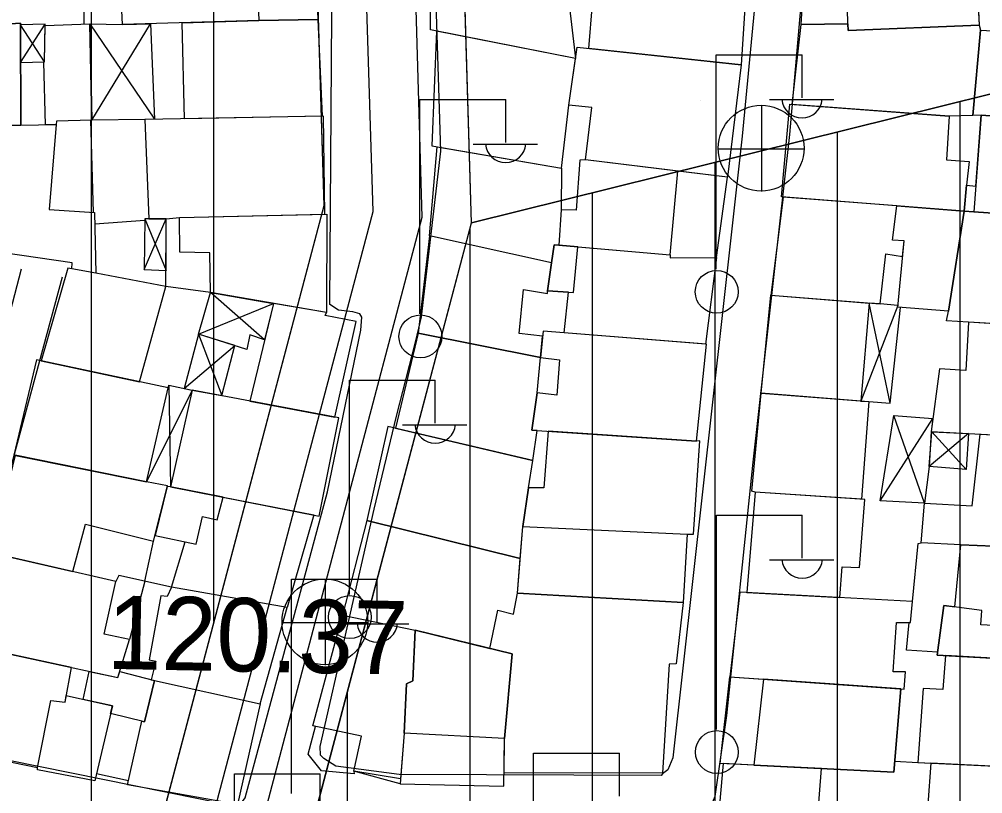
# Model space of a CAD drawing. Extents: x 417997 to 421451, y 4451742 to 4455216.
# Drawn here: x 419545 to 419623.6, y 4452659.5 to 4452722.7 of the extents above; entities that cross this region are included whole.
import ezdxf

# ---------------------------------------------------------------- set-up
doc = ezdxf.new("R2010")
doc.units = 0
for name, color, linetype in [('ADA', 7, 'Continuous'), ('ADAKENARI', 7, 'Continuous'), ('B_Mesken', 7, 'Continuous'), ('B_Sundurma', 7, 'Continuous'), ('B_Teras', 7, 'Continuous'), ('Default', 7, 'Continuous'), ('KALDIRIM', 7, 'Continuous'), ('PL_KON_MEV_350', 7, 'Continuous'), ('PL_SAY_DINI_TESIS', 7, 'Continuous'), ('S_Elektrik_Diregi', 7, 'Continuous'), ('S_Rogar_Kapagi', 7, 'Continuous'), ('Sinir_Duvar_tek_tarafa_ait', 7, 'Continuous'), ('TR_DINITESIS', 7, 'Continuous'), ('TR_ORTAYOGUNKONUT', 7, 'Continuous'), ('Y_Yol_Kotu', 7, 'Continuous'), ('Yol_Sose', 7, 'Continuous')]:
    doc.layers.add(name, color=color, linetype=linetype)

# ---------------------------------------------------------------- blocks, each defined once
blk = doc.blocks.new('POINT_DISPLAY')
at = {"layer": 'Default'}
blk.add_line((0, 0), (0, 0), dxfattribs=at)

msp = doc.modelspace()

# ---------------------------------------------------------------- linework, layer by layer
at = {"layer": 'ADA'}
msp.add_line((419635.792, 4452719.454), (419581.871, 4452706.077), dxfattribs=at)
msp.add_line((419635.792, 4452719.454), (419581.871, 4452706.077), dxfattribs=at)
at = {"layer": 'ADAKENARI'}
for p, q in [((419567.021, 4452800.801), (419569.824, 4452707.459)), ((419567.021, 4452800.801), (419569.824, 4452707.459)), ((419581.871, 4452706.077), (419580.562, 4452749.662)), ((419581.871, 4452706.077), (419580.562, 4452749.662)), ((419569.824, 4452707.459), (419548.426, 4452626.515)), ((419569.824, 4452707.459), (419548.426, 4452626.515)), ((419561.752, 4452629.972), (419581.871, 4452706.077)), ((419561.752, 4452629.972), (419581.871, 4452706.077))]:
    msp.add_line(p, q, dxfattribs=at)
at = {"layer": 'B_Mesken'}
for points in [[(419609.245, 4452729.908), (419612.329, 4452730.044), (419612.318, 4452730.366), (419620.149, 4452730.925), (419622.85, 4452731.118), (419623.02, 4452727.867), (419623.316, 4452722.222), (419612.605, 4452721.772), (419612.587, 4452722.311), (419608.767, 4452722.272)], [(419568.992, 4452730.551), (419569.241, 4452730.55), (419569.212, 4452728.554), (419569.984, 4452728.552), (419570.107, 4452724.649), (419569.245, 4452724.652), (419569.329, 4452722.678), (419564.519, 4452722.594), (419553.391, 4452722.262), (419553.009, 4452730.271), (419555.753, 4452730.383), (419564.182, 4452730.49)], [(419589.194, 4452729.49), (419590.363, 4452719.502), (419578.527, 4452721.832), (419578.491, 4452730.721), (419581.961, 4452730.427)], [(419604.378, 4452726.604), (419603.885, 4452718.965), (419591.454, 4452720.299), (419591.756, 4452723.944), (419592.114, 4452728.267), (419600.914, 4452727.046)], [(419531.673, 4452713.903), (419531.813, 4452721.92), (419532.291, 4452721.953), (419543.847, 4452722.306), (419545.056, 4452722.367), (419545.097, 4452714.059), (419540.325, 4452714.004)], [(419547.084, 4452722.186), (419550.732, 4452722.315), (419550.889, 4452714.463), (419547.996, 4452714.38), (419547.984, 4452714.096), (419547.103, 4452714.085), (419546.955, 4452719.203), (419547.03, 4452719.205)], [(419569.329, 4452722.678), (419569.682, 4452714.769), (419558.448, 4452714.575), (419558.251, 4452722.407), (419564.519, 4452722.594)], [(419608.038, 4452715.747), (419608.767, 4452722.272), (419612.587, 4452722.311), (419612.605, 4452721.772), (419623.316, 4452722.222), (419623.419, 4452721.816), (419622.786, 4452714.849), (419620.854, 4452714.77)], [(419579.028, 4452721.734), (419578.642, 4452712.355), (419589.218, 4452710.549), (419589.823, 4452715.69), (419590.363, 4452719.502)], [(419623.463, 4452714.854), (419622.786, 4452714.849), (419623.419, 4452721.816), (419636.423, 4452721.095), (419635.652, 4452714.078), (419634.288, 4452714.099), (419632.862, 4452714.216)], [(419590.491, 4452720.402), (419603.885, 4452718.965), (419602.775, 4452709.805), (419591.165, 4452711.211), (419591.683, 4452715.495), (419589.823, 4452715.69)], [(419622.078, 4452707.029), (419607.178, 4452708.183), (419607.862, 4452715.76), (419620.854, 4452714.77), (419620.638, 4452711.208), (419622.5, 4452711.09), (419622.266, 4452709.155)], [(419569.9, 4452706.778), (419569.791, 4452714.771), (419555.217, 4452714.519), (419555.53, 4452706.412), (419556.954, 4452706.412), (419558.042, 4452706.522)], [(419632.246, 4452706.321), (419622.87, 4452706.959), (419622.078, 4452707.029), (419622.266, 4452709.155), (419623.029, 4452709.073), (419623.463, 4452714.854), (419632.862, 4452714.216), (419634.288, 4452714.099), (419633.786, 4452706.181)], [(419531.58, 4452706.613), (419531.673, 4452713.903), (419540.325, 4452714.004), (419545.097, 4452714.059), (419547.984, 4452714.096), (419547.415, 4452707.171), (419551.096, 4452706.911), (419551.216, 4452701.959), (419549.263, 4452702.306), (419549.287, 4452702.805), (419532.245, 4452705.283), (419532.503, 4452706.447)], [(419578.441, 4452705.019), (419579.077, 4452712.281), (419589.218, 4452710.549), (419589.191, 4452707.134), (419588.989, 4452704.245), (419588.611, 4452704.284), (419588.387, 4452702.801)], [(419601.858, 4452703.231), (419602.775, 4452709.805), (419598.723, 4452710.296), (419591.165, 4452711.211), (419590.704, 4452711.199), (419590.408, 4452707.095), (419589.191, 4452707.134), (419588.989, 4452704.245), (419598.084, 4452703.462), (419598.076, 4452703.218)], [(419607.314, 4452708.173), (419606.309, 4452700.155), (419615.224, 4452699.448), (419615.692, 4452703.536), (419617.052, 4452703.336), (419617.174, 4452704.614), (419616.218, 4452704.662), (419616.571, 4452707.456)], [(419620.794, 4452698.855), (419616.655, 4452699.185), (419617.174, 4452704.614), (419616.218, 4452704.662), (419616.571, 4452707.456), (419622.078, 4452707.029)], [(419560.56, 4452700.379), (419556.936, 4452700.865), (419556.954, 4452706.412), (419558.042, 4452706.522), (419570.078, 4452706.782), (419570.051, 4452698.744)], [(419633.708, 4452706.188), (419632.639, 4452697.298), (419622.423, 4452697.964), (419620.644, 4452698.076), (419620.794, 4452698.855), (419622.078, 4452707.029), (419622.87, 4452706.959), (419632.246, 4452706.321)], [(419578.441, 4452705.019), (419577.506, 4452697.052), (419587.5, 4452695.084), (419587.671, 4452696.822), (419585.763, 4452697.032), (419586.116, 4452700.641), (419588.069, 4452700.317), (419588.065, 4452700.533), (419588.387, 4452702.801)], [(419601.858, 4452703.231), (419600.976, 4452696.161), (419589.421, 4452697.098), (419589.799, 4452700.41), (419588.065, 4452700.533), (419588.387, 4452702.801), (419588.611, 4452704.284), (419588.989, 4452704.245), (419590.551, 4452704.11), (419598.084, 4452703.462), (419598.076, 4452703.218), (419601.858, 4452703.231)], [(419549.263, 4452702.306), (419548.923, 4452702.375), (419546.75, 4452694.818), (419554.781, 4452693.101), (419556.936, 4452700.865), (419551.216, 4452701.959)], [(419605.517, 4452692.159), (419606.309, 4452700.155), (419614.333, 4452699.519), (419613.653, 4452691.524)], [(419565.714, 4452699.491), (419563.775, 4452691.526), (419570.72, 4452690.201), (419572.472, 4452698.024), (419569.937, 4452698.517), (419570.051, 4452698.744)], [(419619.378, 4452689.027), (419631.62, 4452688.38), (419632.647, 4452697.368), (419622.423, 4452697.964), (419622.229, 4452694.024), (419620.075, 4452694.143)], [(419586.8, 4452689.146), (419600.233, 4452688.245), (419601.053, 4452696.155), (419587.712, 4452697.237), (419587.5, 4452695.084), (419589.066, 4452694.898), (419588.829, 4452691.996), (419587.241, 4452692.182)], [(419577.506, 4452697.052), (419575.675, 4452689.296), (419586.868, 4452686.661), (419587.236, 4452689.116), (419586.8, 4452689.146), (419587.241, 4452692.182), (419587.5, 4452695.084)], [(419544.513, 4452687.116), (419555.359, 4452684.933), (419557.107, 4452692.603), (419546.374, 4452694.899)], [(419557.307, 4452684.507), (419569.449, 4452682.135), (419571.043, 4452690.14), (419559.082, 4452692.421)], [(419605.012, 4452684.091), (419604.762, 4452684.16), (419605.517, 4452692.159), (419614.299, 4452691.474), (419613.713, 4452683.514)], [(419575.045, 4452689.444), (419573.316, 4452681.77), (419585.856, 4452678.66), (419586.072, 4452681.292), (419586.524, 4452684.425), (419586.868, 4452686.661)], [(419588.137, 4452689.056), (419587.77, 4452684.439), (419586.524, 4452684.425), (419586.072, 4452681.292), (419599.472, 4452680.667), (419599.985, 4452680.65), (419600.504, 4452688.263), (419600.233, 4452688.245)], [(419631.62, 4452688.38), (419632.141, 4452688.378), (419631.318, 4452679.389), (419631.145, 4452679.4), (419621.804, 4452679.79), (419618.562, 4452679.935), (419618.845, 4452683.173), (419622.722, 4452682.958), (419623.38, 4452688.815)], [(419549.326, 4452677.608), (419550.359, 4452681.476), (419555.929, 4452680.079), (419557.054, 4452684.604), (419555.359, 4452684.933), (419544.617, 4452687.095), (419542.678, 4452679.127)], [(419556.047, 4452680.556), (419559.412, 4452679.842), (419559.92, 4452682.09), (419561.124, 4452681.814), (419561.591, 4452683.67), (419557.307, 4452684.507), (419557.041, 4452684.552)], [(419611.924, 4452675.479), (419612.115, 4452677.979), (419613.548, 4452677.929), (419613.976, 4452683.496), (419605.012, 4452684.091), (419604.335, 4452675.88)], [(419568.992, 4452682.224), (419566.827, 4452674.658), (419557.386, 4452676.323), (419558.504, 4452680.035), (419559.412, 4452679.842), (419559.92, 4452682.09), (419561.124, 4452681.814), (419561.591, 4452683.67)], [(419583.357, 4452671.332), (419584.025, 4452674.444), (419585.312, 4452674.132), (419585.624, 4452675.841), (419585.856, 4452678.66), (419573.316, 4452681.77), (419571.33, 4452674.054), (419577.267, 4452672.816)], [(419586.072, 4452681.292), (419599.472, 4452680.667), (419599.154, 4452675.076), (419585.624, 4452675.841)], [(419540.42, 4452671.676), (419553.01, 4452668.945), (419553.949, 4452672.044), (419551.889, 4452672.481), (419552.855, 4452676.802), (419542.417, 4452679.187)], [(419621.311, 4452674.718), (419621.804, 4452679.79), (419631.145, 4452679.4), (419630.345, 4452670.524), (419626.347, 4452670.692), (419626.327, 4452670.419), (419619.866, 4452670.778), (419620.424, 4452674.831)], [(419564.625, 4452666.791), (419566.827, 4452674.658), (419557.386, 4452676.323), (419557.043, 4452675.554), (419556.522, 4452675.623), (419555.553, 4452670.395), (419556.096, 4452670.28), (419555.716, 4452668.771), (419555.995, 4452668.696)], [(419602.952, 4452669), (419617.174, 4452668.006), (419617.292, 4452669.411), (419616.294, 4452669.414), (419616.557, 4452673.447), (419617.691, 4452673.443), (419617.856, 4452675.165), (419603.769, 4452675.91)], [(419599.154, 4452675.076), (419598.585, 4452670.061), (419598.016, 4452670.052), (419597.455, 4452661.14), (419584.531, 4452661.178), (419584.569, 4452663.961), (419585.2, 4452670.883), (419583.357, 4452671.332), (419584.025, 4452674.444), (419585.312, 4452674.132), (419585.624, 4452675.841)], [(419568.553, 4452662.688), (419569.151, 4452664.955), (419568.928, 4452665.002), (419571.33, 4452674.054), (419577.267, 4452672.816), (419577.079, 4452668.689), (419576.557, 4452668.436), (419576.372, 4452664.416), (419576.048, 4452660.267), (419572.265, 4452661.3), (419572.285, 4452661.083), (419569.618, 4452661.332)], [(419584.516, 4452660.074), (419584.569, 4452663.961), (419585.2, 4452670.883), (419577.267, 4452672.816), (419577.079, 4452668.689), (419576.557, 4452668.436), (419576.372, 4452664.416), (419576.048, 4452660.267)], [(419540.42, 4452671.676), (419538.216, 4452663.303), (419546.462, 4452661.603), (419547.545, 4452667.08), (419548.701, 4452666.941), (419549.224, 4452669.767)], [(419620.554, 4452670.74), (419620.329, 4452667.987), (419618.736, 4452668.066), (419618.295, 4452662.02), (419629.694, 4452661.459), (419630.345, 4452670.524), (419626.347, 4452670.692), (419626.327, 4452670.419)], [(419550.179, 4452667.169), (419550.668, 4452669.453), (419553.01, 4452668.945), (419553.164, 4452669.452), (419555.995, 4452668.696), (419555.19, 4452665.324), (419552.415, 4452666.023), (419552.559, 4452666.645)], [(419604.908, 4452661.808), (419602.163, 4452661.93), (419602.952, 4452669), (419605.702, 4452668.808), (419616.924, 4452668.024), (419616.34, 4452661.23)], [(419555.995, 4452668.696), (419564.625, 4452666.791), (419562.784, 4452658.575), (419553.79, 4452660.187), (419554.971, 4452665.379), (419555.19, 4452665.324)], [(419548.799, 4452667.472), (419552.559, 4452666.645), (419551.134, 4452660.512), (419546.461, 4452661.421), (419546.462, 4452661.603), (419547.545, 4452667.08), (419548.701, 4452666.941)], [(419602.412, 4452661.919), (419602.042, 4452657.633), (419603.939, 4452657.502), (419603.832, 4452655.931), (419607.699, 4452655.696), (419607.64, 4452654.962), (419609.914, 4452654.889), (419610.443, 4452661.528), (419604.908, 4452661.808)], [(419616.34, 4452661.23), (419616.417, 4452662.121), (419618.295, 4452662.02), (419619.371, 4452661.967), (419618.615, 4452651.823), (419615.225, 4452652.072), (419615.401, 4452654.959), (419611.677, 4452654.832), (419609.914, 4452654.889), (419610.443, 4452661.528)], [(419628.065, 4452651.127), (419628.117, 4452652.724), (419628.521, 4452652.657), (419629.295, 4452661.479), (419619.371, 4452661.967), (419618.615, 4452651.823)]]:
    msp.add_lwpolyline(points, close=True, dxfattribs=at)
at = {"layer": 'B_Sundurma'}
for p, q in [((419545.072, 4452719.165), (419547.086, 4452722.299)), ((419550.732, 4452722.315), (419556.001, 4452714.532)), ((419550.889, 4452714.463), (419555.672, 4452722.33)), ((419547.03, 4452719.205), (419545.057, 4452722.233)), ((419555.152, 4452702.256), (419556.954, 4452706.412)), ((419555.212, 4452706.413), (419556.94, 4452702.182)), ((419564.989, 4452696.513), (419560.56, 4452700.379)), ((419616.03, 4452691.355), (419614.333, 4452699.519)), ((419559.594, 4452696.984), (419565.714, 4452699.491)), ((419616.668, 4452699.316), (419613.653, 4452691.524)), ((419559.594, 4452696.984), (419561.484, 4452691.963)), ((419558.432, 4452692.56), (419562.552, 4452696.052)), ((419559.082, 4452692.421), (419555.359, 4452684.933)), ((419557.176, 4452692.831), (419557.307, 4452684.507)), ((419615.224, 4452683.389), (419619.525, 4452690.101)), ((419618.845, 4452683.173), (419616.34, 4452690.348)), ((419622.425, 4452688.866), (419619.227, 4452686.167)), ((419622.233, 4452685.931), (419619.447, 4452689.023))]:
    msp.add_line(p, q, dxfattribs=at)
for points in [[(419545.072, 4452719.165), (419547.03, 4452719.205), (419547.086, 4452722.299), (419545.057, 4452722.233)], [(419555.217, 4452714.519), (419550.889, 4452714.463), (419550.732, 4452722.315), (419553.391, 4452722.262), (419555.672, 4452722.33), (419556.001, 4452714.532)], [(419555.53, 4452706.412), (419555.212, 4452706.413), (419555.152, 4452702.256), (419556.94, 4452702.182), (419556.954, 4452706.412)], [(419564.989, 4452696.513), (419563.783, 4452696.926), (419563.529, 4452695.744), (419559.594, 4452696.984), (419560.56, 4452700.379), (419564.287, 4452699.737), (419565.714, 4452699.491)], [(419614.299, 4452691.474), (419616.03, 4452691.355), (419616.885, 4452699.167), (419616.655, 4452699.185), (419616.668, 4452699.316), (419615.224, 4452699.448), (419614.333, 4452699.519), (419613.653, 4452691.524)], [(419559.594, 4452696.984), (419558.432, 4452692.56), (419559.082, 4452692.421), (419561.484, 4452691.963), (419562.552, 4452696.052)], [(419557.107, 4452692.603), (419557.176, 4452692.831), (419559.082, 4452692.421), (419557.307, 4452684.507), (419557.041, 4452684.552), (419557.054, 4452684.604), (419555.359, 4452684.933)], [(419618.845, 4452683.173), (419615.224, 4452683.389), (419616.34, 4452690.348), (419619.525, 4452690.101), (419619.378, 4452689.027), (419619.227, 4452686.167)], [(419622.425, 4452688.866), (419622.233, 4452685.931), (419619.227, 4452686.167), (419619.447, 4452689.023)]]:
    msp.add_lwpolyline(points, close=True, dxfattribs=at)
at = {"layer": 'B_Teras'}
for points in [[(419612.605, 4452721.772), (419612.318, 4452730.366), (419622.85, 4452731.118), (419623.316, 4452722.222)], [(419564.182, 4452730.49), (419564.519, 4452722.594), (419553.391, 4452722.262), (419553.009, 4452730.271), (419555.753, 4452730.383)], [(419540.353, 4452722.199), (419540.325, 4452714.004), (419545.097, 4452714.059), (419545.056, 4452722.367), (419543.847, 4452722.306)], [(419623.463, 4452714.854), (419622.87, 4452706.959), (419632.246, 4452706.321), (419632.862, 4452714.216)], [(419591.165, 4452711.211), (419590.704, 4452711.199), (419590.408, 4452707.095), (419589.191, 4452707.134), (419588.989, 4452704.245), (419598.084, 4452703.462), (419598.723, 4452710.296)], [(419558.042, 4452706.522), (419570.078, 4452706.782), (419570.051, 4452698.744), (419560.56, 4452700.379), (419560.503, 4452703.617), (419558.055, 4452703.669)], [(419588.989, 4452704.245), (419588.611, 4452704.284), (419588.387, 4452702.801), (419588.065, 4452700.533), (419590.198, 4452700.382), (419590.551, 4452704.11)], [(419619.866, 4452670.778), (419626.327, 4452670.419), (419626.517, 4452673.091), (419623.434, 4452673.259), (419623.529, 4452674.436), (419620.424, 4452674.831)], [(419576.081, 4452660.69), (419572.265, 4452661.3), (419572.899, 4452664.17), (419568.928, 4452665.002), (419571.33, 4452674.054), (419577.267, 4452672.816), (419577.079, 4452668.689), (419576.557, 4452668.436), (419576.372, 4452664.416)], [(419577.267, 4452672.816), (419585.2, 4452670.883), (419584.569, 4452663.961), (419576.372, 4452664.416), (419576.557, 4452668.436), (419577.079, 4452668.689)], [(419605.702, 4452668.808), (419604.908, 4452661.808), (419616.34, 4452661.23), (419616.924, 4452668.024)]]:
    msp.add_lwpolyline(points, close=True, dxfattribs=at)
at = {"layer": 'KALDIRIM'}
for p, q in [((419577.855, 4452706.538), (419575.554, 4452783.193)), ((419577.855, 4452706.538), (419575.554, 4452783.193)), ((419573.84, 4452706.999), (419571.567, 4452782.68)), ((419573.84, 4452706.999), (419571.567, 4452782.68)), ((419551.535, 4452622.625), (419573.84, 4452706.999)), ((419551.535, 4452622.625), (419573.84, 4452706.999)), ((419557.708, 4452630.327), (419577.855, 4452706.538)), ((419557.708, 4452630.327), (419577.855, 4452706.538))]:
    msp.add_line(p, q, dxfattribs=at)
at = {"layer": 'PL_KON_MEV_350'}
msp.add_lwpolyline([(419796.331, 4452996.105), (419805.412, 4452988.482), (419786.294, 4452689.029), (419775.978, 4452676.538), (419568.876, 4452622.815), (419561.752, 4452629.972), (419581.871, 4452706.077), (419635.792, 4452719.454), (419637.405, 4452760.32), (419700.317, 4452851.73), (419754.087, 4452844.74), (419741.182, 4452876.464), (419703.543, 4452885.605), (419700.317, 4452851.73), (419637.405, 4452760.32), (419580.562, 4452749.662), (419577.387, 4452855.396), (419570.344, 4452931.114), (419579.136, 4452943.428)], close=True, dxfattribs=at)
msp.add_lwpolyline([(419567.021, 4452800.801), (419569.824, 4452707.459), (419548.426, 4452626.515), (419536.19, 4452614.337), (419510.852, 4452607.764), (419504.631, 4452606.36), (419498.333, 4452605.356), (419491.984, 4452604.755), (419485.61, 4452604.56), (419479.236, 4452604.772), (419472.889, 4452605.39), (419466.594, 4452606.411), (419460.376, 4452607.831)], dxfattribs=at)
at = {"layer": 'PL_SAY_DINI_TESIS'}
msp.add_lwpolyline([(419580.562, 4452749.662), (419637.405, 4452760.32), (419635.792, 4452719.454), (419581.871, 4452706.077)], close=True, dxfattribs=at)
msp.add_lwpolyline([(419580.562, 4452749.662), (419637.405, 4452760.32), (419635.792, 4452719.454), (419581.871, 4452706.077)], close=True, dxfattribs=at)
at = {"layer": 'S_Elektrik_Diregi'}
for p, q in [((419601.845, 4452702.28), (419601.845, 4452719.78)), ((419601.845, 4452719.78), (419608.845, 4452719.78)), ((419608.845, 4452716.28), (419608.845, 4452719.78)), ((419577.663, 4452698.636), (419577.663, 4452716.136)), ((419577.663, 4452716.136), (419584.663, 4452716.136)), ((419584.663, 4452712.636), (419584.663, 4452716.136)), ((419606.185, 4452716.14), (419611.435, 4452716.14)), ((419582.003, 4452712.496), (419587.253, 4452712.496)), ((419571.905, 4452675.726), (419571.905, 4452693.226)), ((419571.905, 4452693.226), (419578.905, 4452693.226)), ((419578.905, 4452689.726), (419578.905, 4452693.226)), ((419576.245, 4452689.586), (419581.495, 4452689.586)), ((419601.859, 4452664.702), (419601.859, 4452682.202)), ((419601.859, 4452682.202), (419608.859, 4452682.202)), ((419608.859, 4452678.702), (419608.859, 4452682.202)), ((419606.199, 4452678.562), (419611.449, 4452678.562)), ((419567.178, 4452659.477), (419567.178, 4452676.977)), ((419567.178, 4452676.977), (419574.178, 4452676.977)), ((419574.178, 4452673.477), (419574.178, 4452676.977)), ((419571.518, 4452673.337), (419576.768, 4452673.337)), ((419586.94, 4452645.277), (419586.94, 4452662.777)), ((419586.94, 4452662.777), (419593.94, 4452662.777)), ((419593.94, 4452659.277), (419593.94, 4452662.777)), ((419562.527, 4452643.595), (419562.527, 4452661.095)), ((419562.527, 4452661.095), (419569.527, 4452661.095)), ((419569.527, 4452657.595), (419569.527, 4452661.095))]:
    msp.add_line(p, q, dxfattribs=at)
for centre in [(419601.881, 4452700.444), (419577.699, 4452696.8), (419571.941, 4452673.89), (419601.895, 4452662.867)]:
    msp.add_circle(centre, 1.75, dxfattribs=at)
for centre in [(419608.846, 4452716.292), (419584.664, 4452712.649), (419578.906, 4452689.739), (419608.86, 4452678.715), (419574.179, 4452673.49)]:
    msp.add_arc(centre, 1.658, 184.83843, 355.14641, dxfattribs=at)
at = {"layer": 'S_Rogar_Kapagi'}
for p, q in [((419605.564, 4452708.639), (419605.564, 4452715.639)), ((419601.994, 4452712.104), (419608.994, 4452712.104)), ((419569.96, 4452669.966), (419569.96, 4452676.966)), ((419566.39, 4452673.431), (419573.39, 4452673.431))]:
    msp.add_line(p, q, dxfattribs=at)
for centre in [(419605.51, 4452712.168), (419569.907, 4452673.494)]:
    msp.add_circle(centre, 3.5, dxfattribs=at)
at = {"layer": 'Sinir_Duvar_tek_tarafa_ait'}
for points in [[(419550.249, 4452722.298), (419550.269, 4452730.247)], [(419550.777, 4452714.459), (419550.996, 4452706.918)], [(419551.119, 4452705.996), (419555.21, 4452706.278)], [(419555.211, 4452676.813), (419555.929, 4452680.079)], [(419617.856, 4452675.165), (419618.327, 4452679.895), (419618.562, 4452679.935)], [(419557.386, 4452676.323), (419553.083, 4452677.291), (419552.855, 4452676.802)], [(419555.211, 4452676.813), (419553.949, 4452672.044)], [(419619.9, 4452671.026), (419617.373, 4452671.193), (419617.585, 4452673.444)], [(419553.865, 4452660.514), (419551.265, 4452661.076)]]:
    msp.add_lwpolyline(points, dxfattribs=at)
at = {"layer": 'TR_ORTAYOGUNKONUT'}
for p, q in [((419560.855, 4452673.53), (419560.855, 4452800.378)), ((419560.855, 4452673.53), (419560.855, 4452800.378)), ((419550.855, 4452635.703), (419550.855, 4452799.692)), ((419550.855, 4452635.703), (419550.855, 4452799.692)), ((419621.752, 4452636.532), (419621.752, 4452715.971)), ((419621.752, 4452636.532), (419621.752, 4452715.971)), ((419611.752, 4452633.938), (419611.752, 4452713.49)), ((419611.752, 4452633.938), (419611.752, 4452713.49)), ((419601.752, 4452631.343), (419601.752, 4452711.01)), ((419601.752, 4452631.343), (419601.752, 4452711.01)), ((419591.752, 4452628.749), (419591.752, 4452708.529)), ((419591.752, 4452628.749), (419591.752, 4452708.529)), ((419581.752, 4452626.155), (419581.752, 4452705.627)), ((419581.752, 4452626.155), (419581.752, 4452705.627)), ((419571.752, 4452623.561), (419571.752, 4452667.8)), ((419571.752, 4452623.561), (419571.752, 4452667.8))]:
    msp.add_line(p, q, dxfattribs=at)
at = {"layer": 'Yol_Sose'}
msp.add_lwpolyline([(419575.745, 4452690.295), (419577.318, 4452696.426), (419577.804, 4452698.409), (419579.356, 4452711.931), (419578.304, 4452745.647), (419578.42, 4452746.331), (419578.695, 4452746.604), (419604.37, 4452750.042), (419604.644, 4452749.927), (419604.871, 4452749.584), (419605.988, 4452735.188), (419605.961, 4452734.207), (419603.951, 4452713.137), (419598.302, 4452662.401), (419597.888, 4452661.422), (419597.453, 4452661.081), (419597.339, 4452660.944), (419575.968, 4452661.029), (419570.787, 4452661.728), (419569.83, 4452662.347), (419569.557, 4452662.599), (419569.514, 4452663.329), (419573.939, 4452682.704)], close=True, dxfattribs=at)
for points in [[(419609.787, 4452735.763), (419607.821, 4452713.292), (419604.836, 4452686.544), (419602.693, 4452665.85), (419601.736, 4452659.226), (419601.461, 4452658.589), (419601.117, 4452657.907), (419600.751, 4452657.749), (419599.405, 4452657.23), (419598.629, 4452657.073), (419576.676, 4452657.371), (419567.261, 4452657.379), (419566.69, 4452657.084), (419566.393, 4452656.698), (419563.985, 4452645.684), (419563.892, 4452645.183), (419563.915, 4452645.092), (419564.029, 4452645.023), (419584.7, 4452643.272), (419611.047, 4452641.593)], [(419548.461, 4452701.646), (419542.528, 4452679.815), (419538.736, 4452663.991), (419538.712, 4452663.65), (419538.712, 4452663.467), (419538.825, 4452663.262), (419562.158, 4452658.567), (419562.796, 4452658.588), (419563.093, 4452658.724), (419563.391, 4452659.133), (419570.109, 4452684.106), (419572.843, 4452697.313), (419572.915, 4452698.384), (419572.756, 4452698.635), (419572.186, 4452698.819), (419571.023, 4452698.936), (419570.317, 4452699.417), (419570.5, 4452727.051)], [(419511.799, 4452668.036), (419534.312, 4452663.708), (419534.7, 4452663.707), (419534.928, 4452663.775), (419535.249, 4452664.275), (419545.134, 4452702.317)]]:
    msp.add_lwpolyline(points, dxfattribs=at)

# ---------------------------------------------------------------- block references
at = {"layer": 'TR_DINITESIS', "xscale": 0.1, "yscale": 0.10000000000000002}
for p in [(419590.562, 4452716.077), (419590.562, 4452716.077), (419600.562, 4452716.077), (419600.562, 4452716.077), (419610.562, 4452716.077), (419610.562, 4452716.077), (419620.562, 4452716.077), (419620.562, 4452716.077)]:
    msp.add_blockref('POINT_DISPLAY', p, dxfattribs=at)

# ---------------------------------------------------------------- texts
at = {"layer": 'Y_Yol_Kotu'}
msp.add_text('120.37 ', height=6, rotation=358.87031, dxfattribs=at).set_placement((419552.077, 4452669.665))

doc.saveas('drawing.dxf')
